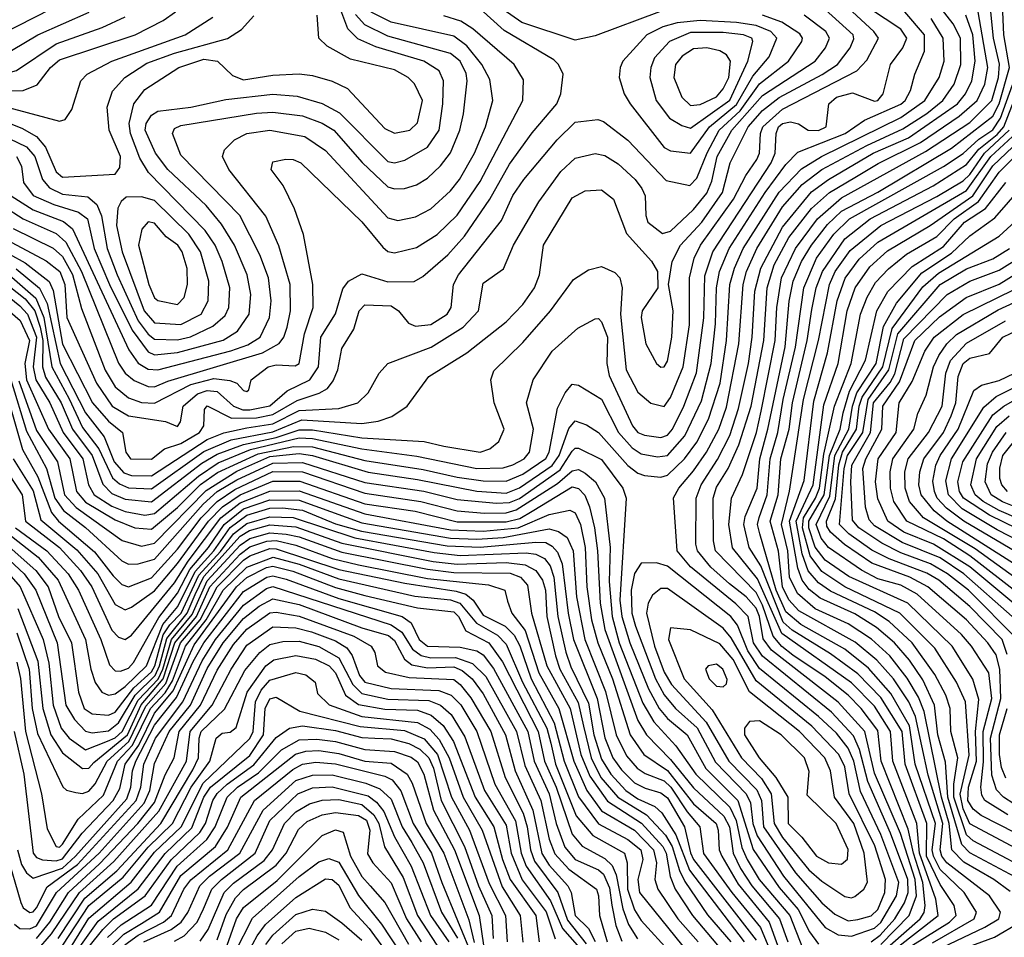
# Model space of a CAD drawing. Extents: x 501367 to 657802, y 482273 to 547541.
# Tile 564 of 656: x 590494 to 593490, y 536799 to 539591. Entities that reach past the tile are written whole.
import ezdxf

# ---------------------------------------------------------------- set-up
doc = ezdxf.new("R2010")
doc.units = 0

msp = doc.modelspace()

# ---------------------------------------------------------------- linework, layer by layer
at = {"layer": '0CON20XD'}
for points in [[(592440.9, 539615), (592245, 539541.6), (592185, 539528.5), (592022, 539582), (591895, 539672.1)], [(589660.2, 539625), (589694.8, 539544.8), (589737.6, 539485), (589816.9, 539406.9), (589885, 539354.7), (589955, 539333), (590004.5, 539335), (590065, 539345.4), (590145, 539343.9), (590265, 539356.6), (590335, 539357.6), (590615, 539282.3), (590632.9, 539287.1), (590652.5, 539317.5), (590680, 539405), (590699.6, 539425), (590774.6, 539465), (590998, 539545), (591081.8, 539598.2)], [(589723, 539625), (589764.2, 539544.2), (589825, 539478.9), (589905, 539423.8), (589985, 539401.9), (590145, 539406.4), (590325, 539429.8), (590425, 539419.9), (590484.2, 539435.8), (590605, 539517.5), (590745, 539567), (590815, 539599.5)], [(589755.1, 539625), (589789.9, 539559.9), (589825, 539517.6), (589895, 539465.5), (589965, 539440), (590135, 539439.3), (590325, 539474.1), (590430.5, 539475), (590549.4, 539545), (590705.8, 539614.2)], [(590055, 539469.7), (590125, 539474.7), (590175.6, 539484.4), (590275, 539519.1), (590415, 539537.2), (590435, 539544.8), (590592, 539625)], [(590401.6, 538795), (590495, 538720.4), (590518.1, 538695), (590545.9, 538625), (590535.2, 538535), (590543, 538495), (590585.6, 538425), (590627, 538335), (590686.6, 538255), (590703.3, 538175), (590720.8, 538145), (590775, 538110.5), (590815, 538094.7), (590875, 538083.3), (590905, 538087.9), (591038.2, 538201.8), (591097.9, 538242.1), (591197.1, 538282.9), (591345, 538318.1), (591385, 538316.2), (591535, 538284.6), (591702.6, 538262.6), (591885, 538225.1), (591965, 538227.7), (591995, 538236.5), (592029.6, 538255), (592045.2, 538275), (592057.3, 538345), (592036.7, 538425), (592057.2, 538495), (592115, 538582.3), (592192.5, 538652.5), (592245, 538680.9), (592255, 538681.8), (592265, 538671.5), (592282.7, 538625), (592281.2, 538545), (592288.3, 538508.3), (592359.2, 538355), (592375, 538335.2), (592395, 538326.5), (592445, 538319.7), (592465, 538326.5), (592480.4, 538345), (592514.9, 538415), (592553.9, 538516.1), (592576.1, 538683.9), (592578.8, 538811.2), (592603.8, 538885), (592780.8, 539155), (592793, 539185), (592795.6, 539245), (592803.4, 539265), (592815, 539275.3), (592839.6, 539279.6), (592864.1, 539274.1), (592893.9, 539255), (592925, 539254.1), (592948.4, 539265), (592956.1, 539335), (592980, 539355), (593028.2, 539368.2), (593095, 539342.5), (593105.8, 539345), (593121.7, 539365), (593143.5, 539455), (593181.6, 539505), (593194.1, 539535), (593175, 539562.5), (593079.7, 539625)], [(590455, 538921.1), (590575, 538857.4), (590616.2, 538825), (590631.4, 538785), (590638, 538685), (590727.6, 538485), (590775.5, 538415), (590825, 538385.1), (590937.7, 538367.7), (590975, 538352.9), (590983.3, 538366.7), (590991.5, 538415), (591035, 538452.1), (591065, 538463), (591095, 538459.1), (591145, 538414.7), (591173.2, 538403.2), (591195, 538403.2), (591255, 538415.8), (591308.7, 538461.3), (591377.5, 538495), (591403.2, 538535), (591410.5, 538625), (591455, 538696.1), (591478, 538772), (591494.7, 538795.3), (591535, 538817.9), (591615, 538793.7), (591695, 538794.7), (591720.5, 538809.5), (591796.7, 538875), (591847.9, 538932.1), (591924.9, 539045.1), (591985, 539151.7), (592053.6, 539246.4), (592129.2, 539335), (592141.2, 539365), (592148.2, 539425), (592134.1, 539455), (592119.2, 539469.2), (591968.5, 539558.5), (591895, 539624.2)], [(590484.5, 539175), (590499.6, 539145), (590506.4, 539095), (590535, 539056), (590598.3, 539028.3), (590672.8, 539005), (590700.6, 538985), (590720.6, 538895), (590767.5, 538785), (590836.1, 538646.1), (590885, 538580), (590905, 538570.7), (590975, 538578.3), (591113.9, 538616.1), (591157, 538643), (591192.8, 538695), (591197.3, 538755), (591186.7, 538815), (591148.2, 538905), (591108.7, 538968.7), (591061.9, 539025), (590945.2, 539135), (590907.7, 539185), (590875.9, 539255), (590878.8, 539275), (590895, 539300.7), (590915, 539312.1), (591015, 539324.4), (591121.9, 539348.1), (591265, 539363.8), (591338.3, 539358.3), (591415, 539335.8), (591467.8, 539307.8), (591615, 539159.2), (591635, 539155.2), (591666.6, 539163.5), (591735, 539203.5), (591771, 539255), (591782.1, 539335), (591783.6, 539405), (591770.5, 539435), (591723.9, 539465), (591577.9, 539507.9), (591522.8, 539532.8), (591493.2, 539563.2), (591465, 539636.2)], [(593085, 536785.2), (593113, 536805), (593157, 536855), (593186.3, 536903.7), (593197.7, 536935), (593196.8, 536975), (593144.2, 537115), (593075, 537272.7), (593049.9, 537369.9), (593031.6, 537411.6), (592964.2, 537484.2), (592754.4, 537654.4), (592727.3, 537695), (592711.1, 537775), (592673.6, 537813.6), (592535.9, 537925.9), (592494.9, 537974.9), (592484, 538136), (592499.5, 538165), (592545, 538217.6), (592583.7, 538275), (592621.3, 538345), (592645, 538411.8), (592682.6, 538605), (592695.3, 538785), (592706.1, 538825), (592737.7, 538895), (592815, 539021), (592875, 539089.5), (592935.5, 539135), (593071.8, 539208.2), (593181.6, 539258.4), (593254.1, 539305.9), (593302.9, 539345), (593337.2, 539395), (593358.1, 539455), (593356.9, 539535), (593335, 539578.7), (593298.4, 539625)], [(589692.3, 539622.3), (589729.2, 539545), (589766.4, 539496.4), (589855, 539414.7), (589915, 539381.6), (589985, 539367.5), (590055.1, 539375.1), (590155, 539375.2), (590335, 539393.3), (590435, 539374.9), (590504.6, 539375.4), (590547.8, 539392.2), (590588.1, 539445), (590615, 539469), (590845.4, 539545), (590931.3, 539588.7), (590968.7, 539615)], [(590335, 539289.8), (590515, 539204.4), (590540.4, 539175), (590563.7, 539105), (590585, 539079.4), (590625, 539059.8), (590701.7, 539051.7), (590728.7, 539028.7), (590743.7, 538993.7), (590760.3, 538895), (590790.7, 538815), (590854.9, 538674.9), (590885, 538634.3), (590905, 538619.1), (590975, 538617), (591013.9, 538626.1), (591081.8, 538658.2), (591119.6, 538690.4), (591130.8, 538715), (591133.3, 538775), (591110.6, 538855), (591088.8, 538905), (591059.2, 538949.2), (590885.9, 539125.9), (590859.7, 539169.7), (590831.5, 539245), (590827.9, 539275), (590842.1, 539335), (590875, 539378.1), (590978.5, 539445), (591055, 539470.7), (591096.6, 539465), (591141.5, 539421.5), (591175, 539407.4), (591265, 539422), (591345, 539425.8), (591385, 539421.4), (591445, 539403.7), (591491.3, 539381.3), (591605, 539260.3), (591635, 539245.8), (591681.4, 539255), (591705, 539277.1), (591719.6, 539345), (591695.8, 539395.8), (591676.1, 539415), (591635, 539438.5), (591501.1, 539471.1), (591430.4, 539510.4), (591404.4, 539535), (591399.5, 539605)], [(590355, 539318.6), (590500.6, 539260.6), (590545.8, 539235.8), (590572.7, 539202.7), (590605, 539128.3), (590625, 539111.8), (590785, 539120.9), (590798.8, 539141.2), (590800.6, 539175), (590766.4, 539255), (590760.5, 539325), (590776.7, 539373.3), (590814.7, 539415), (590881.7, 539458.3), (590965, 539489.4), (591126.7, 539533.3), (591169, 539561), (591207.2, 539602.8)], [(590357.1, 538795), (590495.4, 538675.4), (590523.8, 538615), (590509.8, 538545), (590515.5, 538495), (590582.5, 538345), (590646.7, 538255), (590667.5, 538155), (590695, 538122.4), (590785, 538069), (590845, 538044.4), (590895, 538040.8), (590975, 538106.2), (591045, 538176.2), (591096.7, 538213.3), (591220.3, 538269.7), (591327.6, 538292.4), (591385, 538290.7), (591545, 538249.4), (591721.9, 538221.9), (591825, 538198.6), (591905, 538187.2), (591975, 538187), (592025, 538207.6), (592095, 538255.2), (592105.1, 538275.1), (592130.8, 538409.2), (592154.1, 538455.9), (592175, 538482.1), (592195, 538478.9), (592265, 538435.8), (592316.1, 538335), (592357.9, 538287.9), (592385, 538269.7), (592435, 538260.7), (592465, 538264.6), (592518.6, 538325), (592568.7, 538431.3), (592598.5, 538545), (592611.1, 538665), (592614.6, 538775.4), (592624.1, 538825), (592653.3, 538895), (592762.3, 539065), (592825, 539149.8), (592862.5, 539187.5), (593006, 539245), (593064.9, 539285.1), (593175, 539333.6), (593188.8, 539345), (593205.2, 539375), (593217.8, 539425), (593247.8, 539495), (593247.9, 539545), (593187.4, 539615)], [(590415, 538903.5), (590511.3, 538851.3), (590583.9, 538793.9), (590596.4, 538766.4), (590625, 538603.3), (590716.1, 538425), (590765, 538369.4), (590807.1, 538335), (590817.1, 538275), (590831.8, 538255), (590895, 538253.5), (590934.5, 538285.5), (590985, 538300.8), (591041.3, 538335), (591054.5, 538355), (591056.8, 538405), (591065, 538415.6), (591138.7, 538378.7), (591215, 538379.4), (591265, 538389.9), (591338.2, 538431.8), (591405.7, 538454.3), (591430.9, 538469.1), (591448.4, 538491.6), (591462.2, 538525), (591475, 538590), (591511, 538649), (591527.3, 538705), (591545, 538722.8), (591625, 538720.2), (591646.9, 538705), (591677.6, 538667.6), (591698.3, 538658.3), (591745, 538663.8), (591795.3, 538695), (591807.1, 538715), (591814.3, 538785), (591830, 538815), (591960.6, 538979.4), (591995, 539056.1), (592028.3, 539105), (592129.7, 539225), (592185, 539278.7), (592253.1, 539286.9), (592271.2, 539281.2), (592345, 539224.7), (592461.8, 539101.8), (592533.9, 539086.1), (592555, 539108.8), (592585.8, 539185.8), (592622.3, 539255), (592686.4, 539313.6), (592745, 539395.8), (592834, 539465), (592873.9, 539525), (592876.1, 539535), (592868.3, 539548.3), (592813.4, 539583.4), (592754.3, 539604.3)], [(590417.8, 538815), (590511.3, 538741.3), (590540.8, 538705), (590556.8, 538655), (590564.6, 538615), (590563.3, 538535), (590572.9, 538502.9), (590620.9, 538425), (590654.9, 538345), (590715, 538264.9), (590747.1, 538177.1), (590775, 538148.9), (590815, 538131.4), (590895, 538123.5), (591048.9, 538241.1), (591095, 538268.8), (591175, 538298.7), (591275, 538319.9), (591345, 538342.9), (591385, 538342.5), (591535, 538318.2), (591725, 538307.4), (591785, 538293.4), (591895, 538275.2), (591924.8, 538285.2), (591952.5, 538307.5), (591968, 538345), (591938.4, 538425), (591928, 538495), (591937.2, 538522.8), (592025, 538608.8), (592109.7, 538705), (592179.5, 538800.5), (592225, 538830), (592265, 538840), (592305, 538822.1), (592320, 538805), (592327.2, 538775), (592322.3, 538695), (592339.9, 538525), (592375, 538457.6), (592415, 538423.5), (592455, 538414.2), (592475, 538440.8), (592513.1, 538535), (592532.4, 538662.4), (592532, 538805), (592546.7, 538865), (592565.9, 538905), (592666.1, 539045), (592703.4, 539116.6), (592737.7, 539165), (592745.6, 539185), (592748.5, 539245), (592755.6, 539265), (592815, 539318.6), (593041.9, 539435), (593072.1, 539467.9), (593107.4, 539535), (593093.4, 539555), (593028.7, 539615)], [(590445, 539023.3), (590504.5, 538984.5), (590605, 538940.1), (590635, 538914.3), (590682.1, 538825), (590795, 538545.9), (590815.1, 538515.1), (590842.6, 538492.6), (590885, 538474.6), (590905, 538474.1), (590945, 538491.1), (591232.8, 538577.2), (591284, 538606), (591297.8, 538625), (591307.7, 538655), (591318, 538705), (591317, 538785), (591282.8, 538902.8), (591243.3, 538993.4), (591130.5, 539135), (591111.6, 539175), (591117.5, 539195), (591147.5, 539225), (591185.6, 539244.4), (591255, 539254.4), (591362.1, 539235), (591425, 539193), (591615, 538987.8), (591645, 538980.3), (591698.9, 538991.1), (591745, 539015.7), (591805, 539070.3), (591832.4, 539105), (591877.9, 539185), (591911.9, 539265), (591934.4, 539345), (591925, 539408.6), (591900.5, 539455), (591855, 539511.2), (591815, 539540.4), (591625, 539583.5), (591563.9, 539613.9)], [(590462.2, 538815), (590543.7, 538743.7), (590568.1, 538685), (590592.3, 538535), (590645, 538437.3), (590685, 538350.3), (590734.7, 538284.7), (590776.3, 538196.3), (590798.2, 538178.2), (590825, 538166.8), (590895, 538163.5), (591055, 538276.6), (591137.7, 538312.3), (591265, 538336.5), (591353.3, 538373.3), (591535, 538361.8), (591585, 538369.4), (591626.4, 538383.6), (591673.5, 538415), (591738.9, 538505), (591855, 538577.5), (591975, 538671.7), (592025.4, 538724.6), (592060.4, 538775), (592075.7, 538815), (592088.4, 538905), (592175, 539049.2), (592215, 539070), (592265, 539073.5), (592301.6, 539045), (592340.2, 538940.2), (592416.3, 538856.3), (592434.7, 538825), (592436.1, 538775), (592388.4, 538705), (592385.3, 538685), (592399.6, 538605), (592432.2, 538545), (592445, 538533.8), (592455, 538534.5), (592465, 538551.9), (592478.8, 538625), (592482.7, 538705), (592468.4, 538785), (592479.2, 538855), (592505.1, 538904.9), (592570.1, 538975), (592632.8, 539065), (592655.8, 539155), (592711.3, 539265), (592755, 539314.4), (592805, 539353.9), (592936.2, 539423.8), (592982.9, 539455), (593021.6, 539505), (593032.9, 539532.9), (593030, 539545), (592945, 539622.2)], [(590468.2, 539055), (590535, 539012.3), (590627.3, 538977.3), (590654.8, 538954.8), (590826.6, 538586.6), (590855, 538546.2), (590885, 538527), (590915, 538525.6), (591136.7, 538583.3), (591188.7, 538601.3), (591225.6, 538625), (591254.9, 538685.1), (591259.6, 538735), (591251.1, 538805), (591225.5, 538875), (591164, 538995), (590985, 539178.5), (590959.2, 539245), (590965, 539260.3), (590985, 539269.4), (591215, 539306.9), (591265, 539310), (591355, 539298.5), (591415, 539276.3), (591449.8, 539255), (591536.1, 539156.1), (591615, 539082.7), (591635, 539076), (591665, 539077.7), (591701.6, 539088.4), (591735, 539108.6), (591775, 539146.4), (591805, 539185.4), (591833.3, 539255), (591844.7, 539304.7), (591855.5, 539405), (591852.9, 539427.1), (591834.5, 539465), (591805, 539487.8), (591615, 539540.6), (591545, 539574.9), (591516.4, 539606.4)], [(590475, 538955.3), (590595.9, 538895.9), (590625, 538870.3), (590655.1, 538815.1), (590682.5, 538712.5), (590754.4, 538524.4), (590785, 538473.8), (590825, 538440.2), (590865, 538425.7), (590905, 538423.6), (591015, 538480.6), (591085, 538498.7), (591133.3, 538493.3), (591154.8, 538484.8), (591175, 538462.1), (591185, 538459.5), (591191.9, 538465), (591198.5, 538495), (591250, 538535), (591275, 538540.2), (591332.7, 538537.3), (591344.6, 538545), (591361.2, 538635), (591387.4, 538715), (591386.8, 538785), (591357.4, 538937.4), (591330.6, 539015), (591296, 539086), (591260, 539135), (591265, 539158), (591303.7, 539166.3), (591326.7, 539165), (591350, 539155), (591535, 538975.3), (591598.8, 538898.8), (591615, 538885.8), (591635, 538881), (591702.2, 538897.8), (591765, 538937.6), (591825, 538996.5), (591895, 539098.4), (592025.3, 539345), (592027.8, 539407.8), (591998.8, 539455), (591873.5, 539563.5), (591836.3, 539586.3), (591785, 539602.7)], [(590483.2, 538833.2), (590554.3, 538774.3), (590577.5, 538727.5), (590617.9, 538545), (590695, 538394.5), (590751.5, 538321.5), (590782.1, 538245), (590811.7, 538211.8), (590835, 538203.4), (590895, 538203.1), (591065, 538313.5), (591115, 538333.5), (591185, 538348.7), (591265, 538361.6), (591345, 538401.4), (591465, 538408.1), (591523.6, 538425), (591554.7, 538455), (591588.4, 538515), (591614.6, 538545), (591745.9, 538594.1), (591843.8, 538655), (591890.2, 538705), (591905, 538789.4), (591966.9, 538833.1), (591997, 538905), (592073.7, 539036.3), (592140.8, 539129.2), (592185, 539170), (592245, 539183.3), (592275, 539177.8), (592315, 539152.2), (592367.4, 539105), (592387.6, 539077.6), (592397, 539055), (592399.4, 538995), (592406.1, 538975), (592450.3, 538940.3), (592475, 538947.7), (592545, 539013.3), (592585, 539063.2), (592600.1, 539099.9), (592616.7, 539175), (592661.4, 539255), (592755, 539360.3), (592914.8, 539465), (592946, 539505), (592958.4, 539535), (592947.1, 539555), (592880.8, 539605)], [(590491.7, 538491.7), (590545, 538341.3), (590609.5, 538245), (590630.4, 538145), (590666.6, 538106.6), (590806.2, 538006.2), (590865, 537988.8), (590905, 537997.9), (591061.5, 538158.5), (591155, 538216.9), (591255, 538261.4), (591345, 538270.7), (591385, 538264.7), (591555, 538214.3), (591705, 538191.9), (591885, 538155.9), (591975, 538150.4), (592015, 538166.8), (592115, 538234.7), (592135.6, 538265), (592165, 538346.8), (592185, 538370), (592218.5, 538358.5), (592255, 538335.2), (592345, 538234.5), (592375, 538210.5), (592395, 538203.4), (592445, 538199.2), (592465, 538204.5), (592517, 538255), (592554.9, 538305), (592590.4, 538375), (592625.5, 538484.5), (592645.1, 538615), (592655.5, 538785), (592669.4, 538835), (592695.7, 538895), (592805, 539065.7), (592873.4, 539136.6), (592934, 539175), (593175, 539293.7), (593248.1, 539345), (593291.8, 539415), (593307.1, 539465), (593304.6, 539535), (593267.6, 539595)], [(593115, 536776.8), (593200.7, 536865), (593223.2, 536925), (593219.5, 536975), (593174.1, 537114.1), (593095, 537297.7), (593065.7, 537425), (592985, 537514.2), (592781.9, 537671.9), (592756.7, 537706.7), (592745.7, 537775), (592735, 537800.6), (592705, 537834.4), (592654.4, 537874.4), (592597.7, 537925), (592556.3, 537975), (592551.3, 537995), (592552.3, 538135), (592567.6, 538175), (592617.6, 538252.4), (592654.8, 538325.2), (592681.9, 538408.1), (592711.6, 538545), (592722.8, 538625), (592730.8, 538765), (592749.5, 538835), (592815, 538959.7), (592903.1, 539066.9), (592954.9, 539105.1), (593091.6, 539185), (593198.4, 539231.6), (593348.1, 539335), (593372.3, 539365), (593391.3, 539405), (593401.9, 539465), (593394.8, 539545), (593373.6, 539605)], [(593143.3, 536775), (593234.2, 536855), (593246.3, 536873.7), (593249.5, 536895), (593242.5, 536965), (593213.5, 537055), (593198.1, 537128.1), (593115.1, 537335), (593105, 537428.4), (593054.7, 537494.7), (593014.9, 537535), (592945, 537590.9), (592847.1, 537657.1), (592813.1, 537683.1), (592787.2, 537715), (592755, 537808.9), (592735, 537847.4), (592611.8, 537975), (592605.4, 538005), (592604, 538135), (592615, 538167.9), (592650, 538225), (592682.8, 538297.2), (592720.4, 538415), (592758.2, 538615), (592768.9, 538775), (592790.5, 538845), (592835, 538927.7), (592903.8, 539016.2), (592958.1, 539065), (593035, 539110.6), (593106.3, 539153.7), (593235, 539216.9), (593353.1, 539296.9), (593407.7, 539345), (593431.4, 539395), (593440.2, 539445), (593410.4, 539615)], [(593159.8, 536765), (593288.9, 536865), (593281.5, 536915), (593232.7, 537055), (593223.8, 537145), (593151.3, 537335), (593143.6, 537425), (593095, 537501.7), (593025, 537572.6), (592813.3, 537723.3), (592739.1, 537889.1), (592663.4, 537983.4), (592652.1, 538055), (592660.5, 538135), (592693.3, 538206.7), (592735.8, 538335), (592750.5, 538399.5), (592792.8, 538615), (592797.9, 538715), (592812.3, 538805), (592855.3, 538895), (592922.2, 538985), (592995, 539048.9), (593250.4, 539189.6), (593385, 539278), (593452.7, 539345), (593472.4, 539415), (593475.2, 539455.2), (593457.1, 539535), (593449.1, 539615)], [(593211.3, 536775), (593323.4, 536845), (593343.7, 536865), (593337.6, 536895), (593295, 536959), (593253.8, 537045), (593254.6, 537145), (593188.4, 537325), (593179.5, 537425), (593115, 537528), (593045, 537600.6), (592961.7, 537661.7), (592845, 537732.9), (592817.8, 537757.8), (592749.2, 537929.2), (592714.2, 537985), (592697.3, 538055), (592701.3, 538078.7), (592738.1, 538165), (592745.9, 538255), (592771.2, 538345), (592823.6, 538595), (592835.7, 538734.3), (592847.6, 538795), (592873.5, 538855), (592903.6, 538905), (592952.4, 538967.6), (592995, 539007.9), (593105, 539066.3), (593330, 539200), (593455, 539297.4), (593475, 539335), (593505.9, 539445.9), (593488.6, 539545), (593486.2, 539615)], [(592535, 539184.3), (592592.9, 539265), (592675, 539332.9), (592725, 539419.5), (592775, 539477.8), (592798.5, 539535), (592779.4, 539555), (592735, 539573.5), (592675, 539582.2), (592565, 539588.7), (592495, 539580.9), (592450.8, 539569.2), (592402.4, 539545), (592330, 539465), (592321.2, 539445), (592318.5, 539415), (592334.1, 539365), (592351.4, 539335), (592455, 539202.2), (592475, 539192), (592535, 539184.3)], [(592535, 539260.9), (592655, 539345.9), (592709.4, 539465), (592725.3, 539525), (592721.8, 539535), (592696.7, 539545), (592635, 539551.8), (592535, 539551.9), (592471.7, 539525), (592426.3, 539475), (592414.3, 539445.7), (592412.1, 539415), (592431.2, 539345), (592471.5, 539291.5), (592508.9, 539268.9), (592535, 539260.9)], [(592535, 539329.3), (592565, 539333.2), (592615, 539356.2), (592635, 539380.2), (592651.8, 539415), (592657.3, 539465), (592645, 539483.8), (592625, 539496.6), (592585, 539504.8), (592545, 539502.3), (592509.6, 539480.4), (592489.6, 539455), (592484.4, 539415), (592509.4, 539355), (592535, 539329.3)], [(593258.2, 537291.8), (593220.2, 537470.2), (593199.5, 537515), (593153, 537585), (593102.4, 537642.4), (593036.6, 537696.6), (592865, 537792.5), (592835, 537825.1), (592815, 537865.2), (592803.6, 537973.6), (592777.4, 538065), (592801.7, 538145), (592810.3, 538255), (592835.5, 538344.5), (592846, 538425), (592890.7, 538615), (592905, 538709.5), (592918.1, 538775), (592937, 538825), (593005, 538923.8), (593081.7, 538985), (593274.1, 539085), (593375, 539150.7), (593412.6, 539197.4), (593468.8, 539241.2), (593489.1, 539265), (593554.8, 539435)], [(593271.7, 536781.7), (593399, 536855), (593405.9, 536875), (593368.3, 536935), (593295, 537004.5), (593274.8, 537045), (593270.9, 537065), (593280.9, 537145), (593219.2, 537325), (593201.7, 537441.7), (593145, 537540.7), (593077.5, 537617.5), (593005, 537674.9), (592870.8, 537750.8), (592825, 537789.3), (592796.5, 537855), (592746.2, 538026.2), (592739.7, 538055), (592744.1, 538075.9), (592769, 538145), (592778.1, 538255), (592800.8, 538335), (592817.5, 538435), (592855.1, 538594.9), (592880.2, 538775), (592919.1, 538865), (592971.9, 538938.1), (593019.7, 538985), (593305, 539143.7), (593365, 539183.5), (593412.4, 539227.6), (593455, 539256), (593478.5, 539291.5), (593515, 539392.2)], [(593507.6, 536937.6), (593457.9, 536975), (593367.3, 537027.3), (593330.7, 537065), (593322.2, 537145), (593299.3, 537225), (593246.2, 537486.2), (593229.4, 537529.4), (593195, 537586.8), (593141.5, 537655), (593085.9, 537705.9), (593015, 537752.8), (592915, 537798.2), (592860.8, 537845), (592836.4, 537895), (592832, 537975), (592812.7, 538055), (592836.3, 538156.3), (592879.2, 538435), (592924.7, 538615), (592958.4, 538785), (592975.9, 538825), (593021.1, 538888.9), (593114.2, 538965), (593285, 539052.7), (593365, 539100.8), (593385, 539120), (593429.8, 539185), (593505.5, 539254.5)], [(593537.2, 536975), (593385, 537056.1), (593361, 537081), (593318.6, 537225), (593311.5, 537331.5), (593287.5, 537415), (593277.8, 537505), (593241.9, 537581.9), (593201.6, 537641.6), (593156.2, 537695), (593101.1, 537741.1), (593035, 537782.6), (592930.2, 537830.2), (592896.7, 537856.7), (592874.9, 537885), (592861.7, 537921.7), (592836.5, 538065), (592880.9, 538189.1), (592910.2, 538429.8), (592952.6, 538577.4), (592981.2, 538735), (593005.6, 538804.4), (593048.3, 538861.7), (593105, 538914.2), (593375, 539070.9), (593448.8, 539175), (593514.7, 539235.3)], [(593617.6, 536975), (593395, 537092), (593375, 537110.2), (593337, 537225), (593336.9, 537265), (593349.2, 537345), (593327.2, 537425), (593325.9, 537495), (593312.3, 537535), (593278.4, 537598.4), (593210.4, 537695), (593139.9, 537759.9), (593095, 537789), (592961.7, 537851.6), (592925, 537876.9), (592893.6, 537913.6), (592875.6, 537965), (592856.5, 538065), (592908.3, 538175), (592940.8, 538419.2), (592984.5, 538545), (593012.2, 538705), (593036.7, 538775), (593081.4, 538838.6), (593135, 538887.3), (593265, 538964.2), (593394.9, 539055.1), (593455, 539146.4), (593515.8, 539204.2)], [(593684.3, 536984.3), (593385, 537143.6), (593365, 537189.3), (593355.8, 537234.1), (593382.9, 537352.9), (593372.2, 537515), (593345.1, 537575.1), (593278.7, 537678.7), (593172.1, 537785), (593005.2, 537865), (592935, 537911.7), (592899.6, 537959.6), (592876.2, 538045), (592878.9, 538075), (592916.1, 538135), (592927.7, 538165), (592941.2, 538268.8), (592973.6, 538415), (593024.5, 538545), (593052.8, 538695), (593073.3, 538746.7), (593098.5, 538791.5), (593137.6, 538832.4), (593192.7, 538877.3), (593285, 538931.5), (593337.4, 538985), (593412.1, 539037.9), (593475, 539127.1), (593548.6, 539201.4)], [(593525, 537115.6), (593419.7, 537169.7), (593395, 537188.3), (593379, 537215), (593381, 537255), (593405.2, 537335), (593402.1, 537425), (593412.7, 537522.7), (593394.5, 537584.5), (593331.9, 537685), (593196.5, 537815), (593016.7, 537896.7), (592945, 537946.4), (592915, 537986.2), (592895.2, 538045), (592895.1, 538065), (592942, 538145), (592958.2, 538265), (592990.8, 538345), (592999.8, 538395), (593019.3, 538460.7), (593067.8, 538555), (593102.2, 538705), (593135.9, 538764.1), (593209.7, 538840.3), (593305, 538900.3), (593369.5, 538975), (593433.2, 539016.8), (593495, 539095.7)], [(593500.8, 537170.8), (593431.3, 537215), (593421.6, 537231.6), (593419.1, 537255), (593427.1, 537332.9), (593426.3, 537425), (593452.5, 537525), (593443.6, 537603.6), (593390.6, 537685), (593360.3, 537720.3), (593225, 537842.9), (593175, 537869.9), (593105, 537889.6), (593055.3, 537915.3), (592955, 537984.6), (592933.5, 538013.5), (592917.6, 538055), (592959.4, 538140.6), (592975.1, 538265.1), (593017.6, 538345), (593028.3, 538415), (593041.6, 538455), (593100.6, 538545), (593122.8, 538657.2), (593162, 538728), (593239.6, 538820.4), (593329.8, 538880.2), (593385, 538933.3), (593461.8, 538988.2), (593545, 539083.4)], [(590985, 538663), (591046.8, 538695), (591067.6, 538735), (591069.8, 538795), (591044.6, 538885), (591008.5, 538938.5), (590905, 539041.1), (590865, 539052.1), (590818.7, 539051.3), (590802.8, 539037.2), (590793.1, 539016.9), (590789.2, 538965), (590806.3, 538885), (590873.5, 538705), (590905, 538668.3), (590985, 538663)], [(590975, 538724.7), (590994.5, 538745.5), (591005.2, 538785), (591003.5, 538833.5), (590989, 538885), (590976, 538905), (590940.5, 538930.5), (590905, 538971.6), (590885, 538975.8), (590866.1, 538953.9), (590856.2, 538905), (590887.4, 538785), (590905, 538744.6), (590915, 538736.1), (590975, 538724.7)], [(593519.4, 537205), (593487.6, 537225), (593466.9, 537246.9), (593452.3, 537292.3), (593448.6, 537405), (593479.4, 537525), (593477, 537615), (593465, 537658.1), (593440.1, 537695), (593375, 537764.3), (593258, 537865), (593202.3, 537895), (593087.4, 537937.4), (593003.7, 537993.7), (592961.9, 538031.9), (592950, 538050), (592948.9, 538065), (592976.8, 538133.2), (592986.5, 538236.5), (592997.9, 538275), (593040.8, 538345), (593049, 538415), (593058, 538442), (593120.9, 538535), (593148.7, 538651.3), (593242.4, 538777.6), (593290.1, 538819.9), (593475, 538932.5), (593523.1, 538976.9)], [(593499.3, 537659.3), (593483.9, 537705), (593385, 537805.1), (593290.9, 537885), (593255, 537906.5), (593140.2, 537950.2), (593087.1, 537977.1), (593016.8, 538026.8), (592988.9, 538055), (593002.9, 538225), (593012.9, 538265), (593060.2, 538335), (593075.8, 538435), (593139.1, 538525), (593166.4, 538635), (593295.1, 538784.9), (593375, 538832.3), (593455, 538863.5), (593506.3, 538895)], [(593530.4, 537705), (593380.9, 537855), (593317.4, 537905), (593265.3, 537935.3), (593175, 537968.4), (593117.5, 537997.5), (593047.6, 538045), (593028.1, 538068.1), (593022.9, 538185), (593026.8, 538235), (593083.5, 538335), (593092.4, 538425), (593143.1, 538486.9), (593157.1, 538512.9), (593185, 538619.7), (593316.9, 538755), (593385, 538794.9), (593475, 538828.4), (593545, 538872.7)], [(593514.4, 537775), (593367.1, 537905), (593295, 537953.8), (593179.6, 537999.6), (593095, 538051), (593079.2, 538069.2), (593067.7, 538107.7), (593060.1, 538225), (593068.7, 538255), (593117.4, 538345), (593120.6, 538415), (593171.4, 538488.6), (593218.1, 538615), (593293, 538687), (593374.5, 538745.5), (593475, 538786.1), (593555, 538835.7)], [(593525, 537809.4), (593385, 537925.9), (593274.9, 537994.9), (593185, 538031.5), (593136, 538065), (593105, 538133.2), (593098.6, 538185), (593106.6, 538255), (593160.8, 538335), (593170.6, 538425), (593209.9, 538490.1), (593248, 538582), (593277.2, 538625), (593365, 538694.2), (593520.6, 538769.4)], [(593535, 537842.8), (593385, 537959.6), (593305, 538010.7), (593193.6, 538065), (593153.7, 538125), (593143.8, 538165), (593142.7, 538215), (593151.4, 538255), (593214.6, 538345), (593227.3, 538392.7), (593252, 538448), (593274.4, 538535), (593290.8, 538569.2), (593314.9, 538605), (593345, 538632.9), (593471.7, 538708.3), (593545, 538741.2)], [(593551.9, 537871.9), (593401.2, 537981.2), (593244.5, 538075), (593201.5, 538125), (593188.2, 538165), (593187.4, 538215), (593198.1, 538255), (593259.5, 538335), (593301.5, 538415), (593312.5, 538515), (593326.5, 538553.5), (593375, 538606.3), (593493.8, 538675)], [(593559.8, 537909.8), (593315.4, 538065), (593276.4, 538096.4), (593237.6, 538145), (593230.4, 538175), (593232.9, 538215), (593244.9, 538255.1), (593305.1, 538335), (593328.5, 538385), (593342.5, 538425), (593349.8, 538505), (593365, 538545.1), (593385, 538561.1), (593444.8, 538575.2), (593485.7, 538625), (593586.9, 538673.1)], [(590415.7, 538585.7), (590502.9, 538282.9), (590549.9, 538199.9), (590590.9, 538090.9), (590612.5, 538065), (590721.8, 537971.8), (590778.7, 537898.7), (590805, 537872.3), (590825, 537865.2), (590895, 537892.9), (590975, 537980), (591046.8, 538075), (591095.3, 538125), (591148.5, 538161.5), (591265, 538216), (591355, 538215.1), (591545, 538149.7), (591714.5, 538124.5), (591825, 538096.3), (591909, 538089), (591975, 538090.6), (592005, 538099), (592130.4, 538179.6), (592175, 538218.4), (592195, 538221.7), (592215, 538210.9), (592245.9, 538185), (592273.6, 538135), (592291.3, 537985), (592288.3, 537881.7), (592296.7, 537775), (592318.3, 537695), (592390.9, 537510.9), (592424.2, 537454.2), (592491.2, 537381.2), (592551.8, 537295), (592655.1, 537195.1), (592674.5, 537154.5), (592692.1, 537072.1), (592707.8, 537035), (592744.7, 536975), (592837.6, 536865), (592876.4, 536766.4)], [(593604.9, 537924.9), (593366.7, 538065), (593314.8, 538104.8), (593286.4, 538135), (593277.4, 538155), (593273.2, 538186.8), (593281.9, 538235), (593295.3, 538265), (593349.6, 538345), (593397.9, 538462.1), (593421.3, 538478.7), (593475, 538492.6), (593521.4, 538515)], [(590467.2, 538495), (590515, 538338.9), (590575.6, 538225.6), (590601.5, 538135), (590627.8, 538097.8), (590695, 538045.3), (590805, 537944.5), (590825, 537934.5), (590855, 537934.6), (590905, 537949.6), (591053, 538117), (591095, 538154.8), (591155, 538190.6), (591265, 538241.5), (591355, 538243.5), (591545, 538182.9), (591724.3, 538155.7), (591825, 538130.9), (591945, 538119.3), (591985, 538121.3), (592015, 538133.8), (592138.5, 538221.5), (592175, 538277.5), (592185, 538287), (592195, 538287.4), (592265, 538252.3), (592329.3, 538165), (592340, 538135), (592320.9, 537825), (592326.8, 537775), (592350.7, 537695), (592407.7, 537555), (592440.4, 537495), (592465, 537464.6), (592524.9, 537414.9), (592582.4, 537312.4), (592679.3, 537215), (592725.8, 537065.8), (592805, 536950.1), (592862.7, 536882.7), (592897.7, 536815), (592925, 536777.5)], [(593620.9, 537960.9), (593468.3, 538038.3), (593362, 538102), (593320.7, 538145), (593312.4, 538187.7), (593329.3, 538255), (593428.1, 538411.9), (593465, 538444), (593567.5, 538495)], [(593655, 537981.1), (593445, 538082.8), (593365.7, 538135), (593354.4, 538155), (593348.9, 538185), (593363.6, 538245), (593455, 538388.5), (593488.5, 538415), (593594.6, 538475.4)], [(593650.9, 538020.9), (593475, 538097.8), (593425.6, 538125), (593401.7, 538145), (593388.2, 538175), (593405.7, 538255), (593467.4, 538352.6), (593504.9, 538385.1)], [(593657.5, 538055), (593485, 538123.4), (593449.9, 538145), (593432.2, 538185), (593439.2, 538239.2), (593454, 538275), (593496.2, 538335)], [(593500.3, 538155), (593483.2, 538175), (593476.8, 538195), (593476.3, 538226.3), (593485.8, 538265), (593543.7, 538336.3)], [(590474.1, 538255), (590535, 538157.6), (590558.5, 538068.5), (590668, 537978), (590731.7, 537905), (590785, 537810.9), (590815, 537795.6), (590835, 537803.1), (590905, 537852.9), (590975, 537935.8), (591068.6, 538065), (591111.2, 538108.8), (591165, 538145.4), (591265, 538187), (591346.9, 538186.9), (591545, 538118), (591697.9, 538095), (591825, 538062.9), (591975, 538062.4), (592016.6, 538073.4), (592053.6, 538095), (592175, 538169.3), (592195, 538164.8), (592213.7, 538143.7), (592228.5, 538108.5), (592243.5, 538045), (592252.7, 537975), (592260.2, 537815), (592275.1, 537735.1), (592375, 537458.4), (592401.7, 537415), (592475, 537339.7), (592545, 537253.2), (592637.3, 537167.3), (592654.1, 537135), (592665.4, 537055), (592687.8, 537007.8), (592722.5, 536955), (592806.2, 536855), (592831.2, 536785)], [(590455, 538217.4), (590501.9, 538145), (590511.7, 538065), (590615.4, 537985), (590679.4, 537915), (590713.6, 537865), (590775, 537733.3), (590795, 537712.2), (590815, 537705.2), (590835, 537718.4), (590965, 537877.7), (591006.8, 537943.2), (591106.8, 538075), (591165, 538120.9), (591255, 538156.6), (591345, 538157.6), (591545, 538087.2), (591805, 538038.9), (591904.6, 538034.6), (592011.1, 538045), (592105, 538085.1), (592168.5, 538098.5), (592185, 538090.7), (592200.3, 538055), (592215.3, 537985), (592220.1, 537865), (592234.4, 537765), (592253.1, 537695), (592297.8, 537585), (592351.8, 537415), (592393.8, 537355), (592465, 537305.7), (592545, 537204.6), (592613.8, 537145), (592620.1, 537125), (592622.3, 537065), (592630.5, 537045), (592680.6, 536960.6), (592775.2, 536844.8), (592800.3, 536775)], [(590481.6, 538045), (590577.4, 537975), (590642.2, 537905), (590673.3, 537855), (590741.4, 537705), (590767.6, 537627.6), (590785, 537609.6), (590801.1, 537608.9), (590825, 537617.5), (590840.9, 537635), (590918, 537772), (590975, 537845.8), (591012.2, 537917.8), (591069, 537985), (591116.7, 538055), (591175, 538102.3), (591255, 538129.9), (591345, 538128.7), (591535, 538059.9), (591805, 538013.5), (591885, 538010.4), (591965, 538015.4), (592105, 538041.2), (592133.4, 538033.4), (592160.4, 538015), (592178.9, 537975), (592188.6, 537835), (592214, 537705), (592276.9, 537546.9), (592309.2, 537415), (592341.2, 537351.2), (592373.2, 537313.2), (592397.2, 537297.2), (592455, 537274.9), (592475.7, 537255.7), (592525, 537180.8), (592564, 537135), (592575, 537053.7), (592660.8, 536935), (592748.7, 536828.7), (592770.4, 536775)], [(590455, 538030.3), (590550.4, 537955), (590611.6, 537885), (590694.4, 537705), (590710.6, 537615), (590724.4, 537574.4), (590744.7, 537545), (590765, 537535.2), (590785, 537539.2), (590815, 537562.3), (590880.1, 537625), (590929.5, 537750.5), (590975.8, 537805), (591028.3, 537911.7), (591085, 537975), (591135, 538045.2), (591185, 538082.7), (591255, 538104.3), (591294.5, 538105.5), (591355, 538098.2), (591455, 538057), (591534.2, 538034.2), (591795, 537989.6), (591895, 537986.3), (592065, 538001.2), (592095, 537999.5), (592115, 537989.3), (592130.9, 537970.9), (592145.1, 537935.1), (592162.9, 537785), (592179.3, 537705), (592251.5, 537525), (592275.2, 537405.2), (592299.5, 537345), (592325, 537308.6), (592365, 537268.3), (592398, 537252), (592445, 537238.4), (592465, 537223.4), (592516.7, 537135), (592535, 537055.7), (592545, 537035.1), (592735, 536789.6)], [(590435, 538011.4), (590543.8, 537915), (590580.6, 537865), (590612.7, 537775), (590651.6, 537695), (590673.5, 537545), (590690.6, 537495), (590715, 537478.4), (590765, 537474.9), (590785, 537484.2), (590842.1, 537557.9), (590895, 537606.7), (590905.3, 537625), (590931.2, 537718.8), (590950.8, 537749.2), (590985.4, 537785), (591039.5, 537900.5), (591105, 537972.4), (591145, 538026.5), (591185, 538058.1), (591255, 538078.5), (591326.2, 538076.2), (591513.9, 538013.9), (591755, 537969.3), (591835, 537960.3), (592035, 537968.9), (592065, 537964.4), (592091.2, 537951.2), (592108.6, 537928.6), (592120, 537895), (592131.7, 537775), (592155.9, 537665.9), (592171.3, 537621.3), (592225, 537510.7), (592241.7, 537415), (592265, 537340.2), (592293.1, 537295), (592339, 537245), (592375, 537219.7), (592426.9, 537196.9), (592447.7, 537177.7), (592490.9, 537110.9), (592532.5, 537002.5), (592699.2, 536785)], [(590417.4, 537987.4), (590508.1, 537905), (590543.4, 537855), (590608.5, 537695), (590634.6, 537505), (590661.3, 537461.3), (590695, 537426.1), (590715, 537421), (590765, 537427.3), (590795, 537451.3), (590846, 537535), (590906.2, 537595), (590919.9, 537625), (590942.1, 537708), (591003.9, 537785), (591027.9, 537842.1), (591055, 537896.5), (591165, 538018.8), (591193.5, 538036.5), (591255, 538053.5), (591335, 538047.3), (591475, 537997.7), (591752.5, 537942.5), (591825, 537934), (591975, 537939.6), (592032, 537932), (592064.4, 537914.4), (592085.6, 537885), (592093.8, 537855), (592098.2, 537775), (592124.2, 537655), (592137.6, 537615), (592193.6, 537513.6), (592209.4, 537440.6)], [(590461.6, 537905), (590496, 537865), (590565.5, 537705), (590583.2, 537633.2), (590596.4, 537505), (590620.1, 537435), (590645.2, 537405), (590695, 537369), (590761.7, 537395), (590785, 537405.7), (590806.1, 537425), (590855, 537520.1), (590915.7, 537584.3), (590930.2, 537615), (590956, 537705), (591018.9, 537781.1), (591065, 537883.1), (591165, 537991.8), (591195, 538012), (591255, 538029.7), (591305.3, 538025.3), (591345, 538016.8), (591475, 537970.8), (591735, 537918.4), (591815, 537908.5), (591986.8, 537906.8), (592018, 537895), (592039.8, 537870.2), (592051.8, 537785), (592098, 537625), (592168.8, 537495), (592202.1, 537355), (592228.7, 537288.7), (592282.4, 537212.4), (592386.1, 537146.1), (592451.1, 537075), (592461.4, 537055), (592473.4, 536983.4), (592488.3, 536945), (592541.4, 536865), (592617.3, 536775)], [(590488.8, 537798.8), (590549.3, 537639.3), (590564.7, 537495), (590588.6, 537415), (590625, 537360.3), (590685, 537312.4), (590705, 537313.5), (590719.8, 537330.2), (590821.9, 537415), (590863.8, 537506.2), (590931.2, 537585), (590966.4, 537695), (591032.4, 537775), (591073, 537865), (591165, 537964.4), (591195, 537986.5), (591246.2, 538003.8), (591275, 538005.7), (591335, 537992.2), (591445, 537951.7), (591525, 537931.9), (591735, 537890.9), (591920.9, 537870.9), (591970.9, 537855), (591978.7, 537821.3), (591991.7, 537785), (592032, 537732), (592073.6, 537603.6), (592134.9, 537494.9), (592180.4, 537335), (592219.9, 537245), (592265, 537183.5), (592365, 537124.3), (592422.9, 537065), (592431.8, 537025), (592427.4, 536975), (592435.8, 536945), (592497.2, 536855), (592559.1, 536785)], [(590485.6, 537725), (590522.9, 537615), (590532.1, 537495), (590548.7, 537418.7), (590626.1, 537256.1), (590636.8, 537246.8), (590665, 537239.3), (590685, 537236.7), (590705, 537243.2), (590724.3, 537265.7), (590760.8, 537335), (590826, 537394), (590878.5, 537501.5), (590939, 537571), (590983.2, 537695), (591043.2, 537765), (591095.1, 537865), (591175, 537946.3), (591195, 537959.2), (591255, 537981.6), (591275, 537980.8), (591465, 537917.6), (591666.2, 537876.2), (591822, 537852), (591852.3, 537842.3), (591874.5, 537824.5), (591905, 537778.4), (591971.6, 537745), (591998.5, 537718.5), (592015.8, 537685.8), (592050.6, 537585), (592120.9, 537450.9), (592151, 537335), (592195, 537226.2), (592255, 537143.4), (592345, 537096.2), (592384.6, 537065), (592390, 537035), (592374.7, 536975), (592379.9, 536935), (592533.8, 536745)], [(590486, 537636), (590496.4, 537586.4), (590511.6, 537425), (590561.2, 537235), (590578.2, 537128.2), (590605, 537075.3), (590615, 537073), (590625, 537081.7), (590672, 537158), (590748.9, 537231.1), (590791.8, 537335), (590837.1, 537382.9), (590892.6, 537495), (590937.2, 537542.8), (590958.8, 537578.8), (590998.6, 537685), (591061.9, 537765), (591113.9, 537855), (591185, 537924.5), (591265.4, 537955.4), (591345, 537933.8), (591465, 537889.1), (591697.1, 537837.1), (591805, 537825.7), (591833.2, 537815), (591884.4, 537754.4), (591947.8, 537717.8), (591975, 537691), (592024.3, 537575), (592098.3, 537435), (592110.7, 537389.3), (592125, 537325.2), (592187.8, 537167.8), (592238, 537108), (592334.4, 537054.4), (592343, 537025), (592343.8, 536945), (592365, 536882.4), (592385, 536849.7), (592478, 536748)], [(590477.5, 537425), (590506.7, 537295), (590535, 537054.7), (590545, 537041.7), (590564, 537034), (590605, 537030.8), (590625, 537037), (590684.7, 537115.3), (590779.2, 537215), (590798.7, 537251.3), (590815.2, 537325), (590856.5, 537383.5), (590905, 537480.8), (590961.4, 537548.6), (591025, 537688.5), (591153.8, 537865), (591185, 537893.4), (591245, 537923.5), (591265, 537927.5), (591325, 537912.4), (591455, 537863.3), (591545, 537838.4), (591705, 537801.5), (591815, 537789.1), (591829.2, 537775), (591851.6, 537731.6), (591921.5, 537695), (591963.2, 537636.8), (592072.3, 537425), (592091.7, 537335), (592126.4, 537255), (592175, 537112.4), (592205.6, 537075.6), (592275, 537038.2), (592297.5, 537017.5), (592308.9, 536988.9), (592329.6, 536885), (592347.2, 536837.2), (592374.3, 536794.3)], [(593025, 536802.2), (593095, 536826.1), (593115, 536843.6), (593161.9, 536925), (593169.5, 536965), (593115, 537111.5), (593052.6, 537242.6), (593032.9, 537335), (593015, 537374.3), (592979.4, 537419.4), (592925, 537470.8), (592745, 537616.6), (592710, 537670), (592678, 537748), (592657.9, 537775), (592465, 537927.7), (592431.9, 537938.1), (592385, 537937.1), (592364.7, 537905.3), (592354.9, 537855.1), (592357.4, 537785), (592368.2, 537745), (592428.7, 537585), (592455, 537536.4), (592489.5, 537495), (592555.9, 537435.9), (592611.2, 537331.2), (592704.9, 537235), (592717.6, 537207.6), (592725.5, 537145), (592737.8, 537107.8), (592818.8, 536985), (592945, 536828.3), (592985, 536806.2), (593025, 536802.2)], [(590487.9, 537065), (590500.2, 537020.2), (590515, 536994.8), (590535, 536978.5), (590625, 537009.3), (590664.6, 537045), (590819.9, 537219.9), (590832.8, 537255), (590837.1, 537305), (590847.5, 537335), (590905, 537444.4), (590971.8, 537528.2), (591022, 537638), (591055, 537695), (591175, 537850.6), (591246, 537894), (591265, 537898.5), (591305, 537888.8), (591465, 537829.5), (591658.6, 537775), (591685.7, 537755.7), (591710, 537705), (591735, 537684.6), (591835, 537681), (591885, 537669.9), (591905, 537658.3), (591936.3, 537616.3), (592040, 537425), (592060.2, 537335), (592105.5, 537235.5), (592126.6, 537145), (592153.2, 537073.2), (592185, 537035.1), (592255, 537003.5), (592270.3, 536990.3), (592288.9, 536948.9), (592296.5, 536896.5), (592308.6, 536835), (592326.7, 536786.7)], [(590453.8, 537055), (590497.7, 536905), (590505, 536888.4), (590525, 536874.4), (590535, 536876.1), (590545, 536888), (590578.3, 536951.7), (590669.9, 537020.1), (590848.8, 537215), (590862.8, 537255), (590871.8, 537325), (590907.8, 537405), (590990.9, 537515), (591049.6, 537640.4), (591090.2, 537705), (591175, 537809.5), (591245, 537860.5), (591265, 537866.6), (591625, 537749.4), (591656.9, 537726.9), (591689.5, 537675), (591715.9, 537655.9), (591745, 537649.3), (591820.5, 537650.5), (591872.2, 537632.2), (591912.4, 537592.4), (592005.6, 537425), (592031.4, 537321.4), (592080.1, 537215), (592105, 537096.8), (592122.4, 537052.4), (592165, 537005.6), (592249.2, 536945), (592255.6, 536925), (592258.2, 536865), (592281.5, 536785)], [(593015, 536849.1), (593045, 536853), (593085, 536864.1), (593105, 536882.9), (593127.1, 536935), (593129.2, 536975), (593096.8, 537076.8), (593018.2, 537235), (593005, 537316.9), (592986.9, 537355), (592905, 537441.1), (592735, 537579.4), (592659.6, 537709.6), (592635, 537739.1), (592465, 537860), (592445, 537859.6), (592420.3, 537839.7), (592407.1, 537815), (592401.8, 537785), (592425.9, 537685), (592455, 537605.6), (592477.7, 537567.7), (592583.1, 537453.1), (592651.9, 537335), (592737.2, 537247.2), (592751.4, 537215), (592757.7, 537135), (592855, 536995.1), (592935, 536903.9), (592975, 536868.7), (593015, 536849.1)], [(590478.9, 536838.9), (590495, 536825.1), (590525, 536824.1), (590545, 536833.9), (590606.7, 536935), (590736.5, 537055), (590873.4, 537206.6), (590890.8, 537245), (590905, 537327.1), (590949.4, 537425), (591014.5, 537505), (591065, 537616.2), (591113.9, 537695), (591175, 537768.8), (591223.5, 537806.5), (591265, 537829), (591345, 537810.9), (591535, 537740.5), (591616.9, 537716.9), (591635, 537702), (591665.4, 537645.4), (591687.5, 537627.5), (591735, 537619), (591815, 537621.2), (591840.5, 537610.5), (591870.8, 537585), (591905, 537539.8), (591972.5, 537415), (592002.2, 537305), (592055.2, 537185.2), (592083.2, 537053.2), (592105, 537018.3), (592162.4, 536955), (592172, 536935), (592184.9, 536865), (592225.3, 536825.3), (592245.5, 536785.5)], [(590545, 536794.7), (590585.7, 536845), (590642.9, 536935), (590737.5, 537022.5), (590854.2, 537145), (590905, 537208.9), (590937, 537293), (590964.1, 537345), (590979.8, 537425), (591044.8, 537504.8), (591095, 537611.5), (591145, 537689.6), (591185, 537735.8), (591255, 537785.5), (591275, 537787.8), (591345, 537775.8), (591510.7, 537715), (591563.3, 537685), (591575.3, 537665), (591582.8, 537625), (591607.8, 537605), (591679.1, 537589.1), (591815, 537583), (591835, 537568.2), (591867.5, 537527.5), (591928.2, 537425), (591972, 537285), (592026.1, 537176.1), (592038.3, 537135), (592048.1, 537065), (592060.7, 537030.7), (592131.7, 536935), (592160.7, 536850.7), (592218.3, 536778.3)], [(590545, 536756.6), (590590.7, 536809.3), (590675.9, 536935), (590781.1, 537028.9), (590917.6, 537182.4), (591001.5, 537335), (591012.8, 537425), (591080.1, 537505), (591137.5, 537615), (591185, 537687.3), (591265, 537743), (591335, 537739.9), (591381.9, 537728.1), (591455, 537701.2), (591489.5, 537679.5), (591506.2, 537656.2), (591528.2, 537595), (591545, 537575.4), (591625, 537555.9), (591769.3, 537549.3), (591807.4, 537535), (591836.3, 537506.3), (591885.8, 537425), (591940.1, 537265), (592003.2, 537153.2), (592020.5, 537055), (592035.4, 537015), (592109.6, 536909.6), (592145.6, 536825.6), (592190.1, 536775)], [(593025, 536918.4), (593035, 536922.9), (593062.7, 536945), (593073.6, 536966.4), (593064.2, 537055), (593032.1, 537145), (592973.5, 537225), (592961.7, 537305), (592944.6, 537345), (592867.4, 537425), (592715.2, 537545.2), (592665, 537643.8), (592625, 537691.6), (592535.4, 537734.6), (592475, 537740), (592468.4, 537705), (592515.9, 537585), (592601, 537491), (592690.5, 537345), (592751.4, 537281.4), (592781.3, 537235), (592789.5, 537145), (592815, 537102.6), (592895, 537004.3), (592935, 536969), (593005, 536922.6), (593025, 536918.4)], [(590611.5, 536795), (590692.6, 536917.4), (590789.5, 537000.5), (590923.3, 537145), (591021.3, 537308.7), (591038.9, 537345), (591040.4, 537405), (591046.8, 537425), (591117.1, 537492.9), (591179.6, 537610.4), (591224.9, 537665.1), (591255, 537689.9), (591295, 537698.8), (591345, 537699.8), (591405, 537683.1), (591465, 537649.2), (591507.9, 537567.9), (591535, 537541), (591615, 537523.6), (591739.3, 537519.3), (591774.6, 537504.6), (591806.7, 537476.7), (591849.1, 537409.1), (591908.2, 537245), (591975, 537140.2), (591989.6, 537055), (592023, 536973), (592096, 536876), (592123.5, 536793.5)], [(590625.8, 536774.2), (590705, 536894.9), (590808.8, 536981.2), (590885, 537072.9), (590958.8, 537145), (591015.6, 537255), (591072.7, 537335), (591091.9, 537405), (591110.5, 537419.5), (591135, 537423.3), (591153, 537437), (591186.3, 537545), (591243.2, 537625), (591267.4, 537642.6), (591335, 537656.4), (591394.9, 537644.9), (591436.5, 537625), (591455, 537603), (591485.5, 537535.5), (591525, 537506.7), (591605, 537493.2), (591705, 537489.5), (591746.6, 537475), (591782.7, 537442.7), (591814, 537394), (591880, 537225), (591937.1, 537135), (591963.6, 537035), (591986.3, 536975), (592064.5, 536865), (592074.9, 536784.9)], [(592635, 537561.1), (592645, 537570), (592646.6, 537583.4), (592633.8, 537615), (592615, 537629.6), (592589.4, 537625), (592581.2, 537615), (592592.4, 537585), (592615, 537562.9), (592635, 537561.1)], [(590654.4, 536775), (590705, 536857.3), (590833.6, 536966.4), (590905, 537058), (590985.9, 537135), (591052.5, 537267.5), (591195, 537403.8), (591204.9, 537425), (591211.6, 537515), (591229.4, 537550.6), (591255, 537580.9), (591335, 537604.3), (591365, 537597.1), (591393.8, 537575), (591400.8, 537540.9), (591435.6, 537505.6), (591535, 537471), (591705, 537452.3), (591742.4, 537432.4), (591770.8, 537400.8), (591801.5, 537345), (591843.8, 537225), (591902, 537125), (591962.3, 536952.3), (592017.5, 536865), (592025, 536783.8)], [(590667.3, 536755), (590732.7, 536847.3), (590855, 536946.4), (590936.5, 537053.5), (591017.8, 537132.2), (591054.2, 537225), (591074.6, 537255), (591195, 537351.7), (591236.5, 537415), (591241.6, 537495), (591255, 537524.1), (591275, 537529.5), (591346.4, 537486.4), (591530.4, 537440.4), (591665, 537427.8), (591725, 537402.4), (591765.6, 537355), (591807.9, 537225), (591862.7, 537125), (591922.8, 536962.8), (591972.2, 536865), (591977.8, 536785)], [(593495, 537282.9), (593481.6, 537315), (593475.7, 537355), (593475.5, 537415), (593499, 537495)], [(590622.9, 536667.1), (590747.6, 536822.4), (590779.9, 536855), (590875.7, 536924.3), (590955.3, 537034.7), (591042, 537118), (591059.3, 537145), (591081.8, 537215), (591095, 537235.8), (591125.2, 537264.8), (591206.8, 537323.2), (591275, 537407.1), (591315.5, 537434.5), (591355, 537441.8), (591455, 537427.4), (591535, 537406.3), (591575, 537404.4), (591625, 537402.2), (591678.2, 537388.2), (591711.4, 537371.4), (591739.1, 537345), (591753, 537313), (591777.2, 537215), (591848.1, 537075), (591890.4, 536955), (591930.9, 536865), (591934.7, 536795)], [(592209.4, 537440.6), (592233.2, 537345), (592262.7, 537285), (592314.6, 537224.6), (592401.3, 537171.3), (592458.9, 537108.9), (592479.5, 537075), (592501.7, 537001.7), (592518.3, 536968.3), (592587.2, 536867.2), (592658.3, 536785)], [(592995, 537021.6), (593013.3, 537036.7), (593015, 537065.5), (592978.8, 537145), (592890.9, 537230.9), (592896.5, 537303.5), (592882, 537345), (592811.4, 537415), (592745, 537457), (592715.2, 537454.8), (592699.3, 537435), (592700, 537415), (592744.5, 537345), (592794.9, 537284.9), (592831.2, 537225), (592832.6, 537145), (592873.8, 537103.8), (592919.2, 537045), (592955, 537025.2), (592995, 537021.6)], [(590761.8, 536798.2), (590803.2, 536836.8), (590895, 536896.8), (590973.2, 537015), (591063.4, 537096.6), (591089.6, 537135), (591125.7, 537225), (591157.1, 537255), (591220.5, 537299.5), (591290.9, 537369.1), (591345, 537399.9), (591398, 537402), (591455, 537394.1), (591545, 537369.6), (591634.3, 537364.3), (591685, 537347.1), (591705, 537332.4), (591723.9, 537295), (591753.2, 537185), (591817.1, 537065), (591892.2, 536865), (591905.1, 536775)], [(590765, 536762.1), (590811.6, 536808.4), (590865, 536840.4), (590919.6, 536875), (590985, 536986.2), (591089.7, 537075), (591126.5, 537133.5), (591167.6, 537225), (591333.7, 537356.3), (591365, 537365.5), (591405, 537366.8), (591465, 537358.2), (591545, 537334.1), (591625, 537328.2), (591673.3, 537295), (591688.1, 537268.1), (591730.7, 537145), (591785.1, 537055), (591861.3, 536851.3), (591877.1, 536782.9)], [(590814.2, 536775.8), (590855, 536805.2), (590932.4, 536845), (590956.5, 536865), (590994.1, 536945), (591015, 536973.1), (591127.8, 537065), (591208.5, 537215), (591325, 537309.3), (591355, 537325.3), (591395, 537331.5), (591455, 537326.5), (591605, 537289.1), (591627.9, 537277.8), (591654.4, 537244.4), (591691.2, 537145), (591747.5, 537055), (591779.3, 536965), (591873.8, 536733.8)], [(590871.6, 536785), (590955, 536822.2), (590986.1, 536845), (591006.2, 536873.8), (591042.7, 536955), (591072.1, 536985), (591164.4, 537055), (591234.8, 537185.2), (591335, 537275.5), (591385, 537292.4), (591445, 537292.6), (591547.4, 537267.4), (591590.3, 537250.3), (591625, 537219.4), (591657.8, 537135), (591687.4, 537087.4), (591721.7, 537025), (591777.4, 536875), (591826.1, 536796.1)], [(593105, 536674), (593430.8, 536829.2), (593474.1, 536855), (593478.5, 536875), (593445, 536924.4), (593315.1, 537025), (593300.3, 537045), (593294.6, 537065), (593303.5, 537145), (593258.2, 537291.8)], [(590965, 536786.7), (590995, 536802.8), (591034.4, 536845), (591054.1, 536885), (591078.7, 536945), (591108.2, 536975), (591211.3, 537055), (591255, 537154.2), (591340.3, 537235), (591385, 537253.4), (591445, 537256.9), (591555, 537228.8), (591580.1, 537210.1), (591601.9, 537181.9), (591634.5, 537104.5), (591685.4, 537015.4), (591743.9, 536865), (591800, 536785)], [(591043.4, 536786.6), (591067.4, 536822.6), (591116.7, 536935), (591145, 536963), (591237.8, 537032.2), (591263.5, 537065), (591299.9, 537145), (591335, 537180.1), (591375.9, 537205), (591415, 537216.2), (591465, 537218.1), (591535, 537202.8), (591571.5, 537171.5), (591586.9, 537145), (591604.2, 537074.2), (591660.9, 536980.9), (591704.5, 536865), (591763.8, 536775)], [(591095, 536790.4), (591122.5, 536867.5), (591151.2, 536918.8), (591175, 536943.7), (591275, 537018.3), (591304.9, 537055), (591343.1, 537126.9), (591369.3, 537150.7), (591415, 537170.9), (591455, 537178.4), (591525, 537169.7), (591549.9, 537155), (591559.8, 537125), (591552.2, 537052.2), (591569, 537025), (591625, 536964.3), (591671, 536855), (591715.5, 536785)], [(591125.5, 536775), (591154.3, 536855), (591175, 536888.9), (591278.2, 536971.8), (591415, 537108.4), (591455, 537126), (591478.1, 537118.1), (591501.3, 537045), (591535, 536984), (591560.6, 536955)], [(591149.1, 536750.9), (591202.9, 536857.1), (591345, 536983.2), (591405, 537028.2), (591435, 537038), (591465, 537026.9), (591525.6, 536925.6), (591595, 536838.5), (591652.1, 536752.1)], [(591163.9, 536706.1), (591216.6, 536803.4), (591242.7, 536837.3), (591335, 536920), (591425, 536976.5), (591445, 536974.4), (591465, 536957.4), (591499.2, 536889.2), (591557.3, 536825), (591636.7, 536716.7)], [(591560.6, 536955), (591605, 536904.3), (591677.5, 536777.4)], [(591242.9, 536777.1), (591264.5, 536805.5), (591335, 536867.8), (591385, 536884.2), (591425, 536878.2), (591475, 536842.2), (591535, 536790)], [(593265, 536726.9), (593460.6, 536799.4), (593536.5, 536843.5)], [(591291.5, 536778.5), (591335, 536816.9), (591375, 536826.7), (591424.5, 536814.5), (591465, 536791)]]:
    msp.add_lwpolyline(points, dxfattribs=at)

doc.saveas('drawing.dxf')
